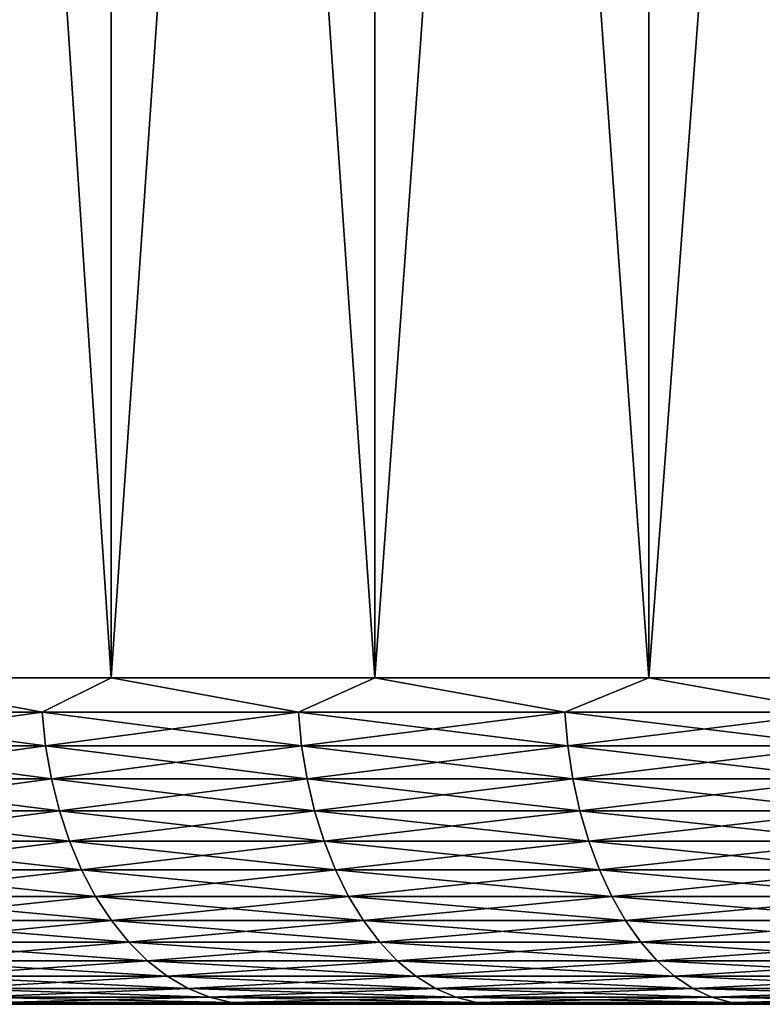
# Model space of a CAD drawing. Header units: metres. Extents: x -105 to 105, y -72 to 59.
# Tile 392 of 414: x 55.36 to 58.77, y 39.95 to 44.47. Entities that reach past the tile are written whole.
import ezdxf

# ---------------------------------------------------------------- set-up
doc = ezdxf.new("R2010")
doc.units = ezdxf.units.M
doc.layers.add('solid_509431_AD150_SW0001', color=7, linetype='CONTINUOUS')

msp = doc.modelspace()

# ---------------------------------------------------------------- linework, layer by layer
at = {"layer": 'solid_509431_AD150_SW0001'}
for points in [[(54.621807, 41.450001, -22.016569), (54.621777, 58.950001, -22.016541), (55.78212, 58.950001, -23.036341)], [(54.621796, 41.450001, 22.016558), (55.7822, 41.450001, 23.036411), (54.621807, 58.950001, 22.016569)], [(54.621807, 41.450001, -22.016569), (55.78212, 58.950001, -23.036341), (55.782211, 41.450001, -23.036421)], [(55.7822, 41.450001, 23.036411), (55.782135, 58.950001, 23.036356), (54.621807, 58.950001, 22.016569)], [(55.782211, 41.450001, -23.036421), (55.78212, 58.950001, -23.036341), (56.993763, 58.950001, -23.995323)], [(56.993568, 41.450001, 23.995174), (56.993782, 58.950001, 23.995337), (55.782135, 58.950001, 23.036356)], [(55.7822, 41.450001, 23.036411), (56.993568, 41.450001, 23.995174), (55.782135, 58.950001, 23.036356)], [(55.782211, 41.450001, -23.036421), (56.993763, 58.950001, -23.995323), (56.99358, 41.450001, -23.995184)], [(56.993568, 41.450001, 23.995174), (58.252686, 41.450001, 24.890308), (56.993782, 58.950001, 23.995337)], [(56.99358, 41.450001, -23.995184), (56.993763, 58.950001, -23.995323), (58.252495, 58.950001, -24.890181)], [(56.99358, 41.450001, -23.995184), (58.252495, 58.950001, -24.890181), (58.252697, 41.450001, -24.890316)], [(58.252686, 41.450001, 24.890308), (58.252514, 58.950001, 24.890194), (56.993782, 58.950001, 23.995337)], [(58.252697, 41.450001, -24.890316), (58.252495, 58.950001, -24.890181), (59.556236, 58.950001, -25.71945)], [(59.556213, 41.450001, 25.719437), (59.556248, 58.950001, 25.719458), (58.252514, 58.950001, 24.890194)], [(58.252686, 41.450001, 24.890308), (59.556213, 41.450001, 25.719437), (58.252514, 58.950001, 24.890194)], [(58.252697, 41.450001, -24.890316), (59.556236, 58.950001, -25.71945), (59.556225, 41.450001, -25.719444)], [(55.464176, 41.293209, -22.75651), (54.336655, 41.293209, -21.737827), (54.621807, 41.450001, -22.016569)], [(54.336655, 41.293209, 21.737827), (55.464176, 41.293209, 22.75651), (54.621796, 41.450001, 22.016558)], [(55.464176, 41.293209, 22.75651), (55.7822, 41.450001, 23.036411), (54.621796, 41.450001, 22.016558)], [(55.464176, 41.293209, -22.75651), (54.621807, 41.450001, -22.016569), (55.782211, 41.450001, -23.036421)], [(56.64185, 41.293209, -23.716774), (55.464176, 41.293209, -22.75651), (55.782211, 41.450001, -23.036421)], [(55.464176, 41.293209, 22.75651), (56.64185, 41.293209, 23.716774), (55.7822, 41.450001, 23.036411)], [(56.64185, 41.293209, 23.716774), (56.993568, 41.450001, 23.995174), (55.7822, 41.450001, 23.036411)], [(56.64185, 41.293209, -23.716774), (55.782211, 41.450001, -23.036421), (56.99358, 41.450001, -23.995184)], [(57.86665, 41.293209, -24.616159), (56.64185, 41.293209, -23.716774), (56.99358, 41.450001, -23.995184)], [(56.64185, 41.293209, 23.716774), (57.86665, 41.293209, 24.616159), (56.993568, 41.450001, 23.995174)], [(57.86665, 41.293209, 24.616159), (58.252686, 41.450001, 24.890308), (56.993568, 41.450001, 23.995174)], [(57.86665, 41.293209, -24.616159), (56.99358, 41.450001, -23.995184), (58.252697, 41.450001, -24.890316)], [(59.135426, 41.293209, -25.452354), (57.86665, 41.293209, -24.616159), (58.252697, 41.450001, -24.890316)], [(57.86665, 41.293209, 24.616159), (59.135426, 41.293209, 25.452354), (58.252686, 41.450001, 24.890308)], [(59.135426, 41.293209, 25.452354), (59.556213, 41.450001, 25.719437), (58.252686, 41.450001, 24.890308)], [(59.135426, 41.293209, -25.452354), (58.252697, 41.450001, -24.890316), (59.556225, 41.450001, -25.719444)], [(54.3536, 41.137978, -21.720003), (54.336655, 41.293209, -21.737827), (55.464176, 41.293209, -22.75651)], [(55.480198, 41.137978, 22.737848), (55.464176, 41.293209, 22.75651), (54.336655, 41.293209, 21.737827)], [(55.480198, 41.137978, 22.737848), (54.336655, 41.293209, 21.737827), (54.3536, 41.137978, 21.720003)], [(54.3536, 41.137978, -21.720003), (55.464176, 41.293209, -22.75651), (55.480198, 41.137978, -22.737848)], [(55.480198, 41.137978, -22.737848), (55.464176, 41.293209, -22.75651), (56.64185, 41.293209, -23.716774)], [(56.656906, 41.137978, 23.697327), (56.64185, 41.293209, 23.716774), (55.464176, 41.293209, 22.75651)], [(56.656906, 41.137978, 23.697327), (55.464176, 41.293209, 22.75651), (55.480198, 41.137978, 22.737848)], [(55.480198, 41.137978, -22.737848), (56.64185, 41.293209, -23.716774), (56.656906, 41.137978, -23.697327)], [(56.656906, 41.137978, -23.697327), (56.64185, 41.293209, -23.716774), (57.86665, 41.293209, -24.616159)], [(57.880699, 41.137978, 24.595972), (57.86665, 41.293209, 24.616159), (56.64185, 41.293209, 23.716774)], [(57.880699, 41.137978, 24.595972), (56.64185, 41.293209, 23.716774), (56.656906, 41.137978, 23.697327)], [(56.656906, 41.137978, -23.697327), (57.86665, 41.293209, -24.616159), (57.880699, 41.137978, -24.595972)], [(57.880699, 41.137978, -24.595972), (57.86665, 41.293209, -24.616159), (59.135426, 41.293209, -25.452354)], [(59.148438, 41.137978, 25.431482), (59.135426, 41.293209, 25.452354), (57.86665, 41.293209, 24.616159)], [(59.148438, 41.137978, 25.431482), (57.86665, 41.293209, 24.616159), (57.880699, 41.137978, 24.595972)], [(57.880699, 41.137978, -24.595972), (59.135426, 41.293209, -25.452354), (59.148438, 41.137978, -25.431482)], [(54.3536, 41.137978, -21.720003), (55.480198, 41.137978, -22.737848), (54.381641, 40.986176, -21.690502)], [(54.3536, 41.137978, 21.720003), (54.381641, 40.986176, 21.690502), (55.50671, 40.986176, 22.706966)], [(55.480198, 41.137978, 22.737848), (54.3536, 41.137978, 21.720003), (55.50671, 40.986176, 22.706966)], [(55.480198, 41.137978, -22.737848), (55.50671, 40.986176, -22.706966), (54.381641, 40.986176, -21.690502)], [(55.480198, 41.137978, -22.737848), (56.656906, 41.137978, -23.697327), (55.50671, 40.986176, -22.706966)], [(55.480198, 41.137978, 22.737848), (55.50671, 40.986176, 22.706966), (56.681816, 40.986176, 23.66514)], [(56.656906, 41.137978, 23.697327), (55.480198, 41.137978, 22.737848), (56.681816, 40.986176, 23.66514)], [(56.656906, 41.137978, -23.697327), (56.681816, 40.986176, -23.66514), (55.50671, 40.986176, -22.706966)], [(56.656906, 41.137978, -23.697327), (57.880699, 41.137978, -24.595972), (56.681816, 40.986176, -23.66514)], [(56.656906, 41.137978, 23.697327), (56.681816, 40.986176, 23.66514), (57.90395, 40.986176, 24.562567)], [(57.880699, 41.137978, 24.595972), (56.656906, 41.137978, 23.697327), (57.90395, 40.986176, 24.562567)], [(57.880699, 41.137978, -24.595972), (57.90395, 40.986176, -24.562567), (56.681816, 40.986176, -23.66514)], [(57.880699, 41.137978, -24.595972), (59.148438, 41.137978, -25.431482), (57.90395, 40.986176, -24.562567)], [(57.880699, 41.137978, 24.595972), (57.90395, 40.986176, 24.562567), (59.169964, 40.986176, 25.396942)], [(59.148438, 41.137978, 25.431482), (57.880699, 41.137978, 24.595972), (59.169964, 40.986176, 25.396942)], [(59.148438, 41.137978, -25.431482), (59.169964, 40.986176, -25.396942), (57.90395, 40.986176, -24.562567)], [(54.381641, 40.986176, -21.690502), (55.50671, 40.986176, -22.706966), (54.420471, 40.839466, -21.649652)], [(54.381641, 40.986176, 21.690502), (54.420471, 40.839466, 21.649652), (55.543423, 40.839466, 22.664202)], [(55.50671, 40.986176, 22.706966), (54.381641, 40.986176, 21.690502), (55.543423, 40.839466, 22.664202)], [(55.50671, 40.986176, -22.706966), (55.543423, 40.839466, -22.664202), (54.420471, 40.839466, -21.649652)], [(55.50671, 40.986176, -22.706966), (56.681816, 40.986176, -23.66514), (55.543423, 40.839466, -22.664202)], [(55.50671, 40.986176, 22.706966), (55.543423, 40.839466, 22.664202), (56.716316, 40.839466, 23.620571)], [(56.681816, 40.986176, 23.66514), (55.50671, 40.986176, 22.706966), (56.716316, 40.839466, 23.620571)], [(56.681816, 40.986176, -23.66514), (56.716316, 40.839466, -23.620571), (55.543423, 40.839466, -22.664202)], [(56.681816, 40.986176, -23.66514), (57.90395, 40.986176, -24.562567), (56.716316, 40.839466, -23.620571)], [(56.681816, 40.986176, 23.66514), (56.716316, 40.839466, 23.620571), (57.936146, 40.839466, 24.516308)], [(57.90395, 40.986176, 24.562567), (56.681816, 40.986176, 23.66514), (57.936146, 40.839466, 24.516308)], [(57.90395, 40.986176, -24.562567), (57.936146, 40.839466, -24.516308), (56.716316, 40.839466, -23.620571)], [(57.90395, 40.986176, -24.562567), (59.169964, 40.986176, -25.396942), (57.936146, 40.839466, -24.516308)], [(57.90395, 40.986176, 24.562567), (57.936146, 40.839466, 24.516308), (59.19978, 40.839466, 25.349112)], [(59.169964, 40.986176, 25.396942), (57.90395, 40.986176, 24.562567), (59.19978, 40.839466, 25.349112)], [(59.169964, 40.986176, -25.396942), (59.19978, 40.839466, -25.349112), (57.936146, 40.839466, -24.516308)], [(54.420471, 40.839466, -21.649652), (55.543423, 40.839466, -22.664202), (54.469666, 40.699455, -21.5979)], [(54.420471, 40.839466, 21.649652), (54.469666, 40.699455, 21.5979), (55.589931, 40.699455, 22.610023)], [(55.543423, 40.839466, 22.664202), (54.420471, 40.839466, 21.649652), (55.589931, 40.699455, 22.610023)], [(55.543423, 40.839466, -22.664202), (55.589931, 40.699455, -22.610023), (54.469666, 40.699455, -21.5979)], [(55.543423, 40.839466, -22.664202), (56.716316, 40.839466, -23.620571), (55.589931, 40.699455, -22.610023)], [(55.543423, 40.839466, 22.664202), (55.589931, 40.699455, 22.610023), (56.760021, 40.699455, 23.564108)], [(56.716316, 40.839466, 23.620571), (55.543423, 40.839466, 22.664202), (56.760021, 40.699455, 23.564108)], [(56.716316, 40.839466, -23.620571), (56.760021, 40.699455, -23.564108), (55.589931, 40.699455, -22.610023)], [(56.716316, 40.839466, -23.620571), (57.936146, 40.839466, -24.516308), (56.760021, 40.699455, -23.564108)], [(56.716316, 40.839466, 23.620571), (56.760021, 40.699455, 23.564108), (57.976936, 40.699455, 24.457703)], [(57.936146, 40.839466, 24.516308), (56.716316, 40.839466, 23.620571), (57.976936, 40.699455, 24.457703)], [(57.936146, 40.839466, -24.516308), (57.976936, 40.699455, -24.457703), (56.760021, 40.699455, -23.564108)], [(57.936146, 40.839466, -24.516308), (59.19978, 40.839466, -25.349112), (57.976936, 40.699455, -24.457703)], [(57.936146, 40.839466, 24.516308), (57.976936, 40.699455, 24.457703), (59.237549, 40.699455, 25.288515)], [(59.19978, 40.839466, 25.349112), (57.936146, 40.839466, 24.516308), (59.237549, 40.699455, 25.288515)], [(59.19978, 40.839466, -25.349112), (59.237549, 40.699455, -25.288515), (57.976936, 40.699455, -24.457703)], [(54.469666, 40.699455, -21.5979), (55.589931, 40.699455, -22.610023), (54.528683, 40.567688, -21.535814)], [(54.469666, 40.699455, 21.5979), (54.528683, 40.567688, 21.535814), (55.645729, 40.567688, 22.545029)], [(55.589931, 40.699455, 22.610023), (54.469666, 40.699455, 21.5979), (55.645729, 40.567688, 22.545029)], [(55.589931, 40.699455, -22.610023), (55.645729, 40.567688, -22.545029), (54.528683, 40.567688, -21.535814)], [(55.589931, 40.699455, -22.610023), (56.760021, 40.699455, -23.564108), (55.645729, 40.567688, -22.545029)], [(55.589931, 40.699455, 22.610023), (55.645729, 40.567688, 22.545029), (56.812454, 40.567688, 23.49637)], [(56.760021, 40.699455, 23.564108), (55.589931, 40.699455, 22.610023), (56.812454, 40.567688, 23.49637)], [(56.760021, 40.699455, -23.564108), (56.812454, 40.567688, -23.49637), (55.645729, 40.567688, -22.545029)], [(56.760021, 40.699455, -23.564108), (57.976936, 40.699455, -24.457703), (56.812454, 40.567688, -23.49637)], [(56.760021, 40.699455, 23.564108), (56.812454, 40.567688, 23.49637), (58.025871, 40.567688, 24.387396)], [(57.976936, 40.699455, 24.457703), (56.760021, 40.699455, 23.564108), (58.025871, 40.567688, 24.387396)], [(57.976936, 40.699455, -24.457703), (58.025871, 40.567688, -24.387396), (56.812454, 40.567688, -23.49637)], [(57.976936, 40.699455, -24.457703), (59.237549, 40.699455, -25.288515), (58.025871, 40.567688, -24.387396)], [(57.976936, 40.699455, 24.457703), (58.025871, 40.567688, 24.387396), (59.28286, 40.567688, 25.21582)], [(59.237549, 40.699455, 25.288515), (57.976936, 40.699455, 24.457703), (59.28286, 40.567688, 25.21582)], [(59.237549, 40.699455, -25.288515), (59.28286, 40.567688, -25.21582), (58.025871, 40.567688, -24.387396)], [(54.528683, 40.567688, -21.535814), (55.645729, 40.567688, -22.545029), (54.596874, 40.445602, -21.464077)], [(54.528683, 40.567688, 21.535814), (54.596874, 40.445602, 21.464077), (55.710197, 40.445602, 22.469929)], [(55.645729, 40.567688, 22.545029), (54.528683, 40.567688, 21.535814), (55.710197, 40.445602, 22.469929)], [(55.645729, 40.567688, -22.545029), (55.710197, 40.445602, -22.469929), (54.596874, 40.445602, -21.464077)], [(55.645729, 40.567688, -22.545029), (56.812454, 40.567688, -23.49637), (55.710197, 40.445602, -22.469929)], [(55.645729, 40.567688, 22.545029), (55.710197, 40.445602, 22.469929), (56.873039, 40.445602, 23.4181)], [(56.812454, 40.567688, 23.49637), (55.645729, 40.567688, 22.545029), (56.873039, 40.445602, 23.4181)], [(56.812454, 40.567688, -23.49637), (56.873039, 40.445602, -23.4181), (55.710197, 40.445602, -22.469929)], [(56.812454, 40.567688, -23.49637), (58.025871, 40.567688, -24.387396), (56.873039, 40.445602, -23.4181)], [(56.812454, 40.567688, 23.49637), (56.873039, 40.445602, 23.4181), (58.082413, 40.445602, 24.30616)], [(58.025871, 40.567688, 24.387396), (56.812454, 40.567688, 23.49637), (58.082413, 40.445602, 24.30616)], [(58.025871, 40.567688, -24.387396), (58.082413, 40.445602, -24.30616), (56.873039, 40.445602, -23.4181)], [(58.025871, 40.567688, -24.387396), (59.28286, 40.567688, -25.21582), (58.082413, 40.445602, -24.30616)], [(58.025871, 40.567688, 24.387396), (58.082413, 40.445602, 24.30616), (59.335213, 40.445602, 25.131824)], [(59.28286, 40.567688, 25.21582), (58.025871, 40.567688, 24.387396), (59.335213, 40.445602, 25.131824)], [(59.28286, 40.567688, -25.21582), (59.335213, 40.445602, -25.131824), (58.082413, 40.445602, -24.30616)], [(54.596874, 40.445602, -21.464077), (55.710197, 40.445602, -22.469929), (54.673492, 40.334549, -21.383474)], [(54.596874, 40.445602, 21.464077), (54.673492, 40.334549, 21.383474), (55.782639, 40.334549, 22.38555)], [(55.710197, 40.445602, 22.469929), (54.596874, 40.445602, 21.464077), (55.782639, 40.334549, 22.38555)], [(55.710197, 40.445602, -22.469929), (55.782639, 40.334549, -22.38555), (54.673492, 40.334549, -21.383474)], [(55.710197, 40.445602, -22.469929), (56.873039, 40.445602, -23.4181), (55.782639, 40.334549, -22.38555)], [(55.710197, 40.445602, 22.469929), (55.782639, 40.334549, 22.38555), (56.941113, 40.334549, 23.33016)], [(56.873039, 40.445602, 23.4181), (55.710197, 40.445602, 22.469929), (56.941113, 40.334549, 23.33016)], [(56.873039, 40.445602, -23.4181), (56.941113, 40.334549, -23.33016), (55.782639, 40.334549, -22.38555)], [(56.873039, 40.445602, -23.4181), (58.082413, 40.445602, -24.30616), (56.941113, 40.334549, -23.33016)], [(56.873039, 40.445602, 23.4181), (56.941113, 40.334549, 23.33016), (58.145943, 40.334549, 24.214884)], [(58.082413, 40.445602, 24.30616), (56.873039, 40.445602, 23.4181), (58.145943, 40.334549, 24.214884)], [(58.082413, 40.445602, -24.30616), (58.145943, 40.334549, -24.214884), (56.941113, 40.334549, -23.33016)], [(58.082413, 40.445602, -24.30616), (59.335213, 40.445602, -25.131824), (58.145943, 40.334549, -24.214884)], [(58.082413, 40.445602, 24.30616), (58.145943, 40.334549, 24.214884), (59.394039, 40.334549, 25.037449)], [(59.335213, 40.445602, 25.131824), (58.082413, 40.445602, 24.30616), (59.394039, 40.334549, 25.037449)], [(59.335213, 40.445602, -25.131824), (59.394039, 40.334549, -25.037449), (58.145943, 40.334549, -24.214884)], [(54.673492, 40.334549, -21.383474), (55.782639, 40.334549, -22.38555), (54.757698, 40.235737, -21.294891)], [(54.673492, 40.334549, 21.383474), (54.757698, 40.235737, 21.294891), (55.862247, 40.235737, 22.292814)], [(55.782639, 40.334549, 22.38555), (54.673492, 40.334549, 21.383474), (55.862247, 40.235737, 22.292814)], [(55.782639, 40.334549, -22.38555), (55.862247, 40.235737, -22.292814), (54.757698, 40.235737, -21.294891)], [(55.782639, 40.334549, -22.38555), (56.941113, 40.334549, -23.33016), (55.862247, 40.235737, -22.292814)], [(55.782639, 40.334549, 22.38555), (55.862247, 40.235737, 22.292814), (57.015923, 40.235737, 23.233513)], [(56.941113, 40.334549, 23.33016), (55.782639, 40.334549, 22.38555), (57.015923, 40.235737, 23.233513)], [(56.941113, 40.334549, -23.33016), (57.015923, 40.235737, -23.233513), (55.862247, 40.235737, -22.292814)], [(56.941113, 40.334549, -23.33016), (58.145943, 40.334549, -24.214884), (57.015923, 40.235737, -23.233513)], [(56.941113, 40.334549, 23.33016), (57.015923, 40.235737, 23.233513), (58.215763, 40.235737, 24.114573)], [(58.145943, 40.334549, 24.214884), (56.941113, 40.334549, 23.33016), (58.215763, 40.235737, 24.114573)], [(58.145943, 40.334549, -24.214884), (58.215763, 40.235737, -24.114573), (57.015923, 40.235737, -23.233513)], [(58.145943, 40.334549, -24.214884), (59.394039, 40.334549, -25.037449), (58.215763, 40.235737, -24.114573)], [(58.145943, 40.334549, 24.214884), (58.215763, 40.235737, 24.114573), (59.458687, 40.235737, 24.933729)], [(59.394039, 40.334549, 25.037449), (58.145943, 40.334549, 24.214884), (59.458687, 40.235737, 24.933729)], [(59.394039, 40.334549, -25.037449), (59.458687, 40.235737, -24.933729), (58.215763, 40.235737, -24.114573)], [(54.757698, 40.235737, -21.294891), (55.862247, 40.235737, -22.292814), (54.84856, 40.150257, -21.199301)], [(54.757698, 40.235737, 21.294891), (54.84856, 40.150257, 21.199301), (55.948154, 40.150257, 22.192745)], [(55.862247, 40.235737, 22.292814), (54.757698, 40.235737, 21.294891), (55.948154, 40.150257, 22.192745)], [(55.862247, 40.235737, -22.292814), (55.948154, 40.150257, -22.192745), (54.84856, 40.150257, -21.199301)], [(55.862247, 40.235737, -22.292814), (57.015923, 40.235737, -23.233513), (55.948154, 40.150257, -22.192745)], [(55.862247, 40.235737, 22.292814), (55.948154, 40.150257, 22.192745), (57.096649, 40.150257, 23.129221)], [(57.015923, 40.235737, 23.233513), (55.862247, 40.235737, 22.292814), (57.096649, 40.150257, 23.129221)], [(57.015923, 40.235737, -23.233513), (57.096649, 40.150257, -23.129221), (55.948154, 40.150257, -22.192745)], [(57.015923, 40.235737, -23.233513), (58.215763, 40.235737, -24.114573), (57.096649, 40.150257, -23.129221)], [(57.015923, 40.235737, 23.233513), (57.096649, 40.150257, 23.129221), (58.291103, 40.150257, 24.006325)], [(58.215763, 40.235737, 24.114573), (57.015923, 40.235737, 23.233513), (58.291103, 40.150257, 24.006325)], [(58.215763, 40.235737, -24.114573), (58.291103, 40.150257, -24.006325), (57.096649, 40.150257, -23.129221)], [(58.215763, 40.235737, -24.114573), (59.458687, 40.235737, -24.933729), (58.291103, 40.150257, -24.006325)], [(58.215763, 40.235737, 24.114573), (58.291103, 40.150257, 24.006325), (59.52845, 40.150257, 24.821806)], [(59.458687, 40.235737, 24.933729), (58.215763, 40.235737, 24.114573), (59.52845, 40.150257, 24.821806)], [(59.458687, 40.235737, -24.933729), (59.52845, 40.150257, -24.821806), (58.291103, 40.150257, -24.006325)], [(54.84856, 40.150257, -21.199301), (55.948154, 40.150257, -22.192745), (54.945091, 40.079044, -21.097754)], [(54.84856, 40.150257, 21.199301), (54.945091, 40.079044, 21.097754), (56.039413, 40.079044, 22.086439)], [(55.948154, 40.150257, 22.192745), (54.84856, 40.150257, 21.199301), (56.039413, 40.079044, 22.086439)], [(55.948154, 40.150257, -22.192745), (56.039413, 40.079044, -22.086439), (54.945091, 40.079044, -21.097754)], [(55.948154, 40.150257, -22.192745), (57.096649, 40.150257, -23.129221), (56.039413, 40.079044, -22.086439)], [(55.948154, 40.150257, 22.192745), (56.039413, 40.079044, 22.086439), (57.182407, 40.079044, 23.018429)], [(57.096649, 40.150257, 23.129221), (55.948154, 40.150257, 22.192745), (57.182407, 40.079044, 23.018429)], [(57.096649, 40.150257, -23.129221), (57.182407, 40.079044, -23.018429), (56.039413, 40.079044, -22.086439)], [(57.096649, 40.150257, -23.129221), (58.291103, 40.150257, -24.006325), (57.182407, 40.079044, -23.018429)], [(57.096649, 40.150257, 23.129221), (57.182407, 40.079044, 23.018429), (58.371143, 40.079044, 23.891333)], [(58.291103, 40.150257, 24.006325), (57.096649, 40.150257, 23.129221), (58.371143, 40.079044, 23.891333)], [(58.291103, 40.150257, -24.006325), (58.371143, 40.079044, -23.891333), (57.182407, 40.079044, -23.018429)], [(58.291103, 40.150257, -24.006325), (59.52845, 40.150257, -24.821806), (58.371143, 40.079044, -23.891333)], [(58.291103, 40.150257, 24.006325), (58.371143, 40.079044, 23.891333), (59.602562, 40.079044, 24.702906)], [(59.52845, 40.150257, 24.821806), (58.291103, 40.150257, 24.006325), (59.602562, 40.079044, 24.702906)], [(59.52845, 40.150257, -24.821806), (59.602562, 40.079044, -24.702906), (58.371143, 40.079044, -23.891333)], [(54.945091, 40.079044, -21.097754), (56.039413, 40.079044, -22.086439), (55.046223, 40.022881, -20.991364)], [(54.945091, 40.079044, 21.097754), (55.046223, 40.022881, 20.991364), (56.135029, 40.022881, 21.975063)], [(56.039413, 40.079044, 22.086439), (54.945091, 40.079044, 21.097754), (56.135029, 40.022881, 21.975063)], [(56.039413, 40.079044, -22.086439), (56.135029, 40.022881, -21.975063), (55.046223, 40.022881, -20.991364)], [(56.039413, 40.079044, -22.086439), (57.182407, 40.079044, -23.018429), (56.135029, 40.022881, -21.975063)], [(56.039413, 40.079044, 22.086439), (56.135029, 40.022881, 21.975063), (57.272259, 40.022881, 22.902353)], [(57.182407, 40.079044, 23.018429), (56.039413, 40.079044, 22.086439), (57.272259, 40.022881, 22.902353)], [(57.182407, 40.079044, -23.018429), (57.272259, 40.022881, -22.902353), (56.135029, 40.022881, -21.975063)], [(57.182407, 40.079044, -23.018429), (58.371143, 40.079044, -23.891333), (57.272259, 40.022881, -22.902353)], [(57.182407, 40.079044, 23.018429), (57.272259, 40.022881, 22.902353), (58.454998, 40.022881, 23.770853)], [(58.371143, 40.079044, 23.891333), (57.182407, 40.079044, 23.018429), (58.454998, 40.022881, 23.770853)], [(58.371143, 40.079044, -23.891333), (58.454998, 40.022881, -23.770853), (57.272259, 40.022881, -22.902353)], [(58.371143, 40.079044, -23.891333), (59.602562, 40.079044, -24.702906), (58.454998, 40.022881, -23.770853)], [(58.371143, 40.079044, 23.891333), (58.454998, 40.022881, 23.770853), (59.680206, 40.022881, 24.578335)], [(59.602562, 40.079044, 24.702906), (58.371143, 40.079044, 23.891333), (59.680206, 40.022881, 24.578335)], [(59.602562, 40.079044, -24.702906), (59.680206, 40.022881, -24.578335), (58.454998, 40.022881, -23.770853)], [(55.046223, 40.022881, -20.991364), (56.135029, 40.022881, -21.975063), (55.150848, 39.982388, -20.881298)], [(55.046223, 40.022881, 20.991364), (55.150848, 39.982388, 20.881298), (56.233944, 39.982388, 21.859838)], [(56.135029, 40.022881, 21.975063), (55.046223, 40.022881, 20.991364), (56.233944, 39.982388, 21.859838)], [(56.135029, 40.022881, -21.975063), (56.233944, 39.982388, -21.859838), (55.150848, 39.982388, -20.881298)], [(56.135029, 40.022881, -21.975063), (57.272259, 40.022881, -22.902353), (56.233944, 39.982388, -21.859838)], [(56.135029, 40.022881, 21.975063), (56.233944, 39.982388, 21.859838), (57.365211, 39.982388, 22.782269)], [(57.272259, 40.022881, 22.902353), (56.135029, 40.022881, 21.975063), (57.365211, 39.982388, 22.782269)], [(57.272259, 40.022881, -22.902353), (57.365211, 39.982388, -22.782269), (56.233944, 39.982388, -21.859838)], [(57.272259, 40.022881, -22.902353), (58.454998, 40.022881, -23.770853), (57.365211, 39.982388, -22.782269)], [(57.272259, 40.022881, 22.902353), (57.365211, 39.982388, 22.782269), (58.541748, 39.982388, 23.646214)], [(58.454998, 40.022881, 23.770853), (57.272259, 40.022881, 22.902353), (58.541748, 39.982388, 23.646214)], [(58.454998, 40.022881, -23.770853), (58.541748, 39.982388, -23.646214), (57.365211, 39.982388, -22.782269)], [(58.454998, 40.022881, -23.770853), (59.680206, 40.022881, -24.578335), (58.541748, 39.982388, -23.646214)], [(58.454998, 40.022881, 23.770853), (58.541748, 39.982388, 23.646214), (59.760536, 39.982388, 24.449461)], [(59.680206, 40.022881, 24.578335), (58.454998, 40.022881, 23.770853), (59.760536, 39.982388, 24.449461)], [(59.680206, 40.022881, -24.578335), (59.760536, 39.982388, -24.449461), (58.541748, 39.982388, -23.646214)], [(55.257816, 39.958004, 20.768764), (54.436607, 39.950001, 19.733141), (55.46917, 39.950001, 20.75564)], [(55.257816, 39.958004, -20.768764), (56.126755, 39.950001, -21.355339), (55.06282, 39.950001, -20.365629)], [(55.150848, 39.982388, -20.881298), (56.233944, 39.982388, -21.859838), (55.257816, 39.958004, -20.768764)], [(55.150848, 39.982388, 20.881298), (55.257816, 39.958004, 20.768764), (56.335075, 39.958004, 21.742033)], [(56.233944, 39.982388, 21.859838), (55.150848, 39.982388, 20.881298), (56.335075, 39.958004, 21.742033)], [(56.233944, 39.982388, -21.859838), (56.335075, 39.958004, -21.742033), (55.257816, 39.958004, -20.768764)], [(56.335075, 39.958004, 21.742033), (55.257816, 39.958004, 20.768764), (55.46917, 39.950001, 20.75564)], [(55.257816, 39.958004, -20.768764), (56.335075, 39.958004, -21.742033), (56.126755, 39.950001, -21.355339)], [(56.335075, 39.958004, 21.742033), (55.46917, 39.950001, 20.75564), (56.552456, 39.950001, 21.724138)], [(56.335075, 39.958004, -21.742033), (57.239807, 39.950001, -22.289581), (56.126755, 39.950001, -21.355339)], [(56.233944, 39.982388, -21.859838), (57.365211, 39.982388, -22.782269), (56.335075, 39.958004, -21.742033)], [(56.233944, 39.982388, 21.859838), (56.335075, 39.958004, 21.742033), (57.460247, 39.958004, 22.659491)], [(57.365211, 39.982388, 22.782269), (56.233944, 39.982388, 21.859838), (57.460247, 39.958004, 22.659491)], [(57.365211, 39.982388, -22.782269), (57.460247, 39.958004, -22.659491), (56.335075, 39.958004, -21.742033)], [(57.460247, 39.958004, 22.659491), (56.335075, 39.958004, 21.742033), (56.552456, 39.950001, 21.724138)], [(56.335075, 39.958004, -21.742033), (57.460247, 39.958004, -22.659491), (57.239807, 39.950001, -22.289581)], [(57.460247, 39.958004, 22.659491), (56.552456, 39.950001, 21.724138), (57.683731, 39.950001, 22.636183)], [(57.460247, 39.958004, -22.659491), (58.398968, 39.950001, -23.165831), (57.239807, 39.950001, -22.289581)], [(57.365211, 39.982388, -22.782269), (58.541748, 39.982388, -23.646214), (57.460247, 39.958004, -22.659491)], [(57.365211, 39.982388, 22.782269), (57.460247, 39.958004, 22.659491), (58.630444, 39.958004, 23.518782)], [(58.541748, 39.982388, 23.646214), (57.365211, 39.982388, 22.782269), (58.630444, 39.958004, 23.518782)], [(58.541748, 39.982388, -23.646214), (58.630444, 39.958004, -23.518782), (57.460247, 39.958004, -22.659491)], [(58.630444, 39.958004, 23.518782), (57.460247, 39.958004, 22.659491), (57.683731, 39.950001, 22.636183)], [(57.460247, 39.958004, -22.659491), (58.630444, 39.958004, -23.518782), (58.398968, 39.950001, -23.165831)], [(58.630444, 39.958004, 23.518782), (57.683731, 39.950001, 22.636183), (58.860031, 39.950001, 23.489388)], [(58.630444, 39.958004, -23.518782), (59.601337, 39.950001, -23.981892), (58.398968, 39.950001, -23.165831)], [(58.541748, 39.982388, -23.646214), (59.760536, 39.982388, -24.449461), (58.630444, 39.958004, -23.518782)], [(58.541748, 39.982388, 23.646214), (58.630444, 39.958004, 23.518782), (59.842663, 39.958004, 24.317699)], [(59.760536, 39.982388, 24.449461), (58.541748, 39.982388, 23.646214), (59.842663, 39.958004, 24.317699)], [(59.760536, 39.982388, -24.449461), (59.842663, 39.958004, -24.317699), (58.630444, 39.958004, -23.518782)], [(59.842663, 39.958004, 24.317699), (58.630444, 39.958004, 23.518782), (58.860031, 39.950001, 23.489388)], [(58.630444, 39.958004, -23.518782), (59.842663, 39.958004, -24.317699), (59.601337, 39.950001, -23.981892)], [(62.060074, 39.950001, 1.248314), (46.536926, 39.950001, 1.45025), (46.500053, 39.950001)], [(62.00668, 39.950001, -0.416656), (46.500053, 39.950001), (46.503773, 39.950001, -0.464065)], [(62.00668, 39.950001, 0.416656), (62.060074, 39.950001, 1.248314), (46.500053, 39.950001)], [(62.00668, 39.950001, -0.416656), (62.00668, 39.950001, 0.416656), (46.500053, 39.950001)], [(62.00668, 39.950001, -0.416656), (46.503773, 39.950001, -0.464065), (46.517242, 39.950001, -0.992079)], [(62.060074, 39.950001, -1.248314), (46.517242, 39.950001, -0.992079), (46.545109, 39.950001, -1.602349)], [(62.060074, 39.950001, -1.248314), (62.00668, 39.950001, -0.416656), (46.517242, 39.950001, -0.992079)], [(62.325939, 39.950001, 2.892786), (46.647831, 39.950001, 2.899057), (46.536926, 39.950001, 1.45025)], [(62.166637, 39.950001, 2.074786), (62.325939, 39.950001, 2.892786), (46.536926, 39.950001, 1.45025)], [(62.060074, 39.950001, 1.248314), (62.166637, 39.950001, 2.074786), (46.536926, 39.950001, 1.45025)], [(62.166637, 39.950001, -2.074786), (46.545109, 39.950001, -1.602349), (46.593819, 39.950001, -2.311351)], [(62.166637, 39.950001, -2.074786), (62.060074, 39.950001, -1.248314), (46.545109, 39.950001, -1.602349)], [(62.325939, 39.950001, -2.892786), (46.593819, 39.950001, -2.311351), (46.673542, 39.950001, -3.13991)], [(62.325939, 39.950001, -2.892786), (62.166637, 39.950001, -2.074786), (46.593819, 39.950001, -2.311351)], [(62.537315, 39.950001, 3.69885), (46.832443, 39.950001, 4.340346), (46.647831, 39.950001, 2.899057)], [(62.325939, 39.950001, 2.892786), (62.537315, 39.950001, 3.69885), (46.647831, 39.950001, 2.899057)], [(62.537315, 39.950001, -3.69885), (46.673542, 39.950001, -3.13991), (46.798531, 39.950001, -4.114744)], [(62.537315, 39.950001, -3.69885), (62.325939, 39.950001, -2.892786), (46.673542, 39.950001, -3.13991)], [(62.799915, 39.950001, -4.489755), (46.798531, 39.950001, -4.114744), (46.992424, 39.950001, -5.275675)], [(62.799915, 39.950001, -4.489755), (62.537315, 39.950001, -3.69885), (46.798531, 39.950001, -4.114744)], [(63.112637, 39.950001, 5.262179), (47.090294, 39.950001, 5.770458), (46.832443, 39.950001, 4.340346)], [(62.799915, 39.950001, 4.489755), (63.112637, 39.950001, 5.262179), (46.832443, 39.950001, 4.340346)], [(62.537315, 39.950001, 3.69885), (62.799915, 39.950001, 4.489755), (46.832443, 39.950001, 4.340346)], [(63.474209, 39.950001, -6.013), (46.992424, 39.950001, -5.275675), (47.283081, 39.950001, -6.634107)], [(63.112637, 39.950001, -5.262179), (62.799915, 39.950001, -4.489755), (46.992424, 39.950001, -5.275675)], [(63.474209, 39.950001, -6.013), (63.112637, 39.950001, -5.262179), (46.992424, 39.950001, -5.275675)], [(63.883144, 39.950001, 6.739104), (47.420685, 39.950001, 7.185497), (47.090294, 39.950001, 5.770458)], [(63.474209, 39.950001, 6.013), (63.883144, 39.950001, 6.739104), (47.090294, 39.950001, 5.770458)], [(63.112637, 39.950001, 5.262179), (63.474209, 39.950001, 6.013), (47.090294, 39.950001, 5.770458)], [(63.883144, 39.950001, -6.739104), (47.283081, 39.950001, -6.634107), (47.658512, 39.950001, -8.04323)], [(63.883144, 39.950001, -6.739104), (63.474209, 39.950001, -6.013), (47.283081, 39.950001, -6.634107)], [(64.836197, 39.950001, 8.105371), (47.822784, 39.950001, 8.581896), (47.420685, 39.950001, 7.185497)], [(64.337761, 39.950001, 7.437512), (64.836197, 39.950001, 8.105371), (47.420685, 39.950001, 7.185497)], [(63.883144, 39.950001, 6.739104), (64.337761, 39.950001, 7.437512), (47.420685, 39.950001, 7.185497)], [(64.836197, 39.950001, -8.105371), (47.658512, 39.950001, -8.04323), (48.104012, 39.950001, -9.42634)], [(64.337761, 39.950001, -7.437512), (63.883144, 39.950001, -6.739104), (47.658512, 39.950001, -8.04323)], [(64.836197, 39.950001, -8.105371), (64.337761, 39.950001, -7.437512), (47.658512, 39.950001, -8.04323)], [(66.573021, 39.950001, 9.898787), (48.29554, 39.950001, 9.955989), (47.822784, 39.950001, 8.581896)], [(65.956131, 39.950001, 9.338548), (66.573021, 39.950001, 9.898787), (47.822784, 39.950001, 8.581896)], [(65.376381, 39.950001, 8.739902), (65.956131, 39.950001, 9.338548), (47.822784, 39.950001, 8.581896)], [(64.836197, 39.950001, 8.105371), (65.376381, 39.950001, 8.739902), (47.822784, 39.950001, 8.581896)], [(66.573021, 39.950001, -9.898787), (48.104012, 39.950001, -9.42634), (48.619427, 39.950001, -10.784958)], [(65.376381, 39.950001, -8.739902), (64.836197, 39.950001, -8.105371), (48.104012, 39.950001, -9.42634)], [(65.956131, 39.950001, -9.338548), (65.376381, 39.950001, -8.739902), (48.104012, 39.950001, -9.42634)], [(66.573021, 39.950001, -9.898787), (65.956131, 39.950001, -9.338548), (48.104012, 39.950001, -9.42634)], [(67.908035, 39.950001, 10.895137), (48.837696, 39.950001, 11.304154), (48.29554, 39.950001, 9.955989)], [(67.224571, 39.950001, 10.418385), (67.908035, 39.950001, 10.895137), (48.29554, 39.950001, 9.955989)], [(66.573021, 39.950001, 9.898787), (67.224571, 39.950001, 10.418385), (48.29554, 39.950001, 9.955989)], [(67.908035, 39.950001, -10.895137), (48.619427, 39.950001, -10.784958), (49.20343, 39.950001, -12.115568)], [(67.224571, 39.950001, -10.418385), (66.573021, 39.950001, -9.898787), (48.619427, 39.950001, -10.784958)], [(67.908035, 39.950001, -10.895137), (67.224571, 39.950001, -10.418385), (48.619427, 39.950001, -10.784958)], [(71.702499, 39.950001, 12.574837), (49.447899, 39.950001, 12.622996), (48.837696, 39.950001, 11.304154)], [(70.90358, 39.950001, 12.337721), (71.702499, 39.950001, 12.574837), (48.837696, 39.950001, 11.304154)], [(70.121544, 39.950001, 12.049923), (70.90358, 39.950001, 12.337721), (48.837696, 39.950001, 11.304154)], [(69.359497, 39.950001, 11.712588), (70.121544, 39.950001, 12.049923), (48.837696, 39.950001, 11.304154)], [(68.620682, 39.950001, 11.32715), (69.359497, 39.950001, 11.712588), (48.837696, 39.950001, 11.304154)], [(67.908035, 39.950001, 10.895137), (68.620682, 39.950001, 11.32715), (48.837696, 39.950001, 11.304154)], [(70.90358, 39.950001, -12.337721), (49.20343, 39.950001, -12.115568), (49.854492, 39.950001, -13.414669)], [(68.620682, 39.950001, -11.32715), (67.908035, 39.950001, -10.895137), (49.20343, 39.950001, -12.115568)], [(69.359497, 39.950001, -11.712588), (68.620682, 39.950001, -11.32715), (49.20343, 39.950001, -12.115568)], [(70.121544, 39.950001, -12.049923), (69.359497, 39.950001, -11.712588), (49.20343, 39.950001, -12.115568)], [(70.90358, 39.950001, -12.337721), (70.121544, 39.950001, -12.049923), (49.20343, 39.950001, -12.115568)], [(100.145508, 39.950001, 13.414669), (50.124489, 39.950001, 13.908954), (49.447899, 39.950001, 12.622996)], [(75, 39.950001, 13), (100.145508, 39.950001, 13.414669), (49.447899, 39.950001, 12.622996)], [(74.167084, 39.950001, 12.973289), (75, 39.950001, 13), (49.447899, 39.950001, 12.622996)], [(73.337608, 39.950001, 12.893271), (74.167084, 39.950001, 12.973289), (49.447899, 39.950001, 12.622996)], [(72.514931, 39.950001, 12.760267), (73.337608, 39.950001, 12.893271), (49.447899, 39.950001, 12.622996)], [(71.702499, 39.950001, 12.574837), (72.514931, 39.950001, 12.760267), (49.447899, 39.950001, 12.622996)], [(49.854492, 39.950001, -13.414669), (99.875511, 39.950001, -13.908954), (100.552101, 39.950001, -12.622996)], [(75, 39.950001, -13), (49.854492, 39.950001, -13.414669), (100.552101, 39.950001, -12.622996)], [(49.854492, 39.950001, -13.414669), (50.570942, 39.950001, -14.678935), (99.875511, 39.950001, -13.908954)], [(71.702499, 39.950001, -12.574837), (70.90358, 39.950001, -12.337721), (49.854492, 39.950001, -13.414669)], [(72.514931, 39.950001, -12.760267), (71.702499, 39.950001, -12.574837), (49.854492, 39.950001, -13.414669)], [(73.337608, 39.950001, -12.893271), (72.514931, 39.950001, -12.760267), (49.854492, 39.950001, -13.414669)], [(74.167084, 39.950001, -12.973289), (73.337608, 39.950001, -12.893271), (49.854492, 39.950001, -13.414669)], [(75, 39.950001, -13), (74.167084, 39.950001, -12.973289), (49.854492, 39.950001, -13.414669)], [(99.429054, 39.950001, 14.678935), (50.865784, 39.950001, 15.158812), (50.124489, 39.950001, 13.908954)], [(100.145508, 39.950001, 13.414669), (99.429054, 39.950001, 14.678935), (50.124489, 39.950001, 13.908954)], [(50.570942, 39.950001, -14.678935), (99.134216, 39.950001, -15.158812), (99.875511, 39.950001, -13.908954)], [(50.570942, 39.950001, -14.678935), (51.350864, 39.950001, -15.904978), (99.134216, 39.950001, -15.158812)], [(98.649139, 39.950001, 15.904978), (51.6698, 39.950001, 16.369234), (50.865784, 39.950001, 15.158812)], [(99.429054, 39.950001, 14.678935), (98.649139, 39.950001, 15.904978), (50.865784, 39.950001, 15.158812)], [(51.350864, 39.950001, -15.904978), (98.3302, 39.950001, -16.369234), (99.134216, 39.950001, -15.158812)], [(51.350864, 39.950001, -15.904978), (52.192307, 39.950001, -17.089737), (98.3302, 39.950001, -16.369234)], [(97.807693, 39.950001, 17.089737), (52.534466, 39.950001, 17.537094), (51.6698, 39.950001, 16.369234)], [(98.649139, 39.950001, 15.904978), (97.807693, 39.950001, 17.089737), (51.6698, 39.950001, 16.369234)], [(52.192307, 39.950001, -17.089737), (97.465538, 39.950001, -17.537094), (98.3302, 39.950001, -16.369234)], [(52.192307, 39.950001, -17.089737), (53.093006, 39.950001, -18.230021), (97.465538, 39.950001, -17.537094)], [(96.90699, 39.950001, 18.230021), (53.457558, 39.950001, 18.659399), (52.534466, 39.950001, 17.537094)], [(97.807693, 39.950001, 17.089737), (96.90699, 39.950001, 18.230021), (52.534466, 39.950001, 17.537094)], [(53.093006, 39.950001, -18.230021), (96.542442, 39.950001, -18.659399), (97.465538, 39.950001, -17.537094)], [(53.093006, 39.950001, -18.230021), (54.050678, 39.950001, -19.322937), (96.542442, 39.950001, -18.659399)], [(95.949318, 39.950001, 19.322937), (54.436607, 39.950001, 19.733141), (53.457558, 39.950001, 18.659399)], [(96.90699, 39.950001, 18.230021), (95.949318, 39.950001, 19.322937), (53.457558, 39.950001, 18.659399)], [(54.050678, 39.950001, -19.322937), (95.563393, 39.950001, -19.733141), (96.542442, 39.950001, -18.659399)], [(54.050678, 39.950001, -19.322937), (55.06282, 39.950001, -20.365629), (95.563393, 39.950001, -19.733141)], [(94.93718, 39.950001, 20.365629), (55.46917, 39.950001, 20.75564), (54.436607, 39.950001, 19.733141)], [(95.949318, 39.950001, 19.322937), (94.93718, 39.950001, 20.365629), (54.436607, 39.950001, 19.733141)], [(55.06282, 39.950001, -20.365629), (94.53083, 39.950001, -20.75564), (95.563393, 39.950001, -19.733141)], [(55.06282, 39.950001, -20.365629), (56.126755, 39.950001, -21.355339), (94.53083, 39.950001, -20.75564)], [(93.873245, 39.950001, 21.355339), (56.552456, 39.950001, 21.724138), (55.46917, 39.950001, 20.75564)], [(94.93718, 39.950001, 20.365629), (93.873245, 39.950001, 21.355339), (55.46917, 39.950001, 20.75564)], [(56.126755, 39.950001, -21.355339), (93.44754, 39.950001, -21.724138), (94.53083, 39.950001, -20.75564)], [(56.126755, 39.950001, -21.355339), (57.239807, 39.950001, -22.289581), (93.44754, 39.950001, -21.724138)], [(92.760193, 39.950001, 22.289581), (57.683731, 39.950001, 22.636183), (56.552456, 39.950001, 21.724138)], [(93.873245, 39.950001, 21.355339), (92.760193, 39.950001, 22.289581), (56.552456, 39.950001, 21.724138)], [(57.239807, 39.950001, -22.289581), (92.316269, 39.950001, -22.636183), (93.44754, 39.950001, -21.724138)], [(57.239807, 39.950001, -22.289581), (58.398968, 39.950001, -23.165831), (92.316269, 39.950001, -22.636183)], [(91.601036, 39.950001, 23.165831), (58.860031, 39.950001, 23.489388), (57.683731, 39.950001, 22.636183)], [(92.760193, 39.950001, 22.289581), (91.601036, 39.950001, 23.165831), (57.683731, 39.950001, 22.636183)], [(58.398968, 39.950001, -23.165831), (91.139969, 39.950001, -23.489388), (92.316269, 39.950001, -22.636183)], [(58.398968, 39.950001, -23.165831), (59.601337, 39.950001, -23.981892), (91.139969, 39.950001, -23.489388)]]:
    msp.add_3dface(points, dxfattribs=at)

doc.saveas('drawing.dxf')
